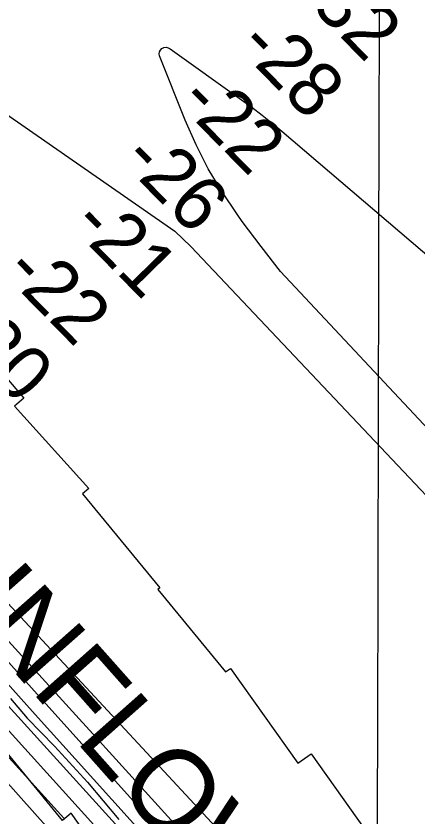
# Model space of a CAD drawing. Extents: x 3180038 to 3217926, y 922069 to 947485.
# Drawn here: x 3196904 to 3197397, y 942229 to 943214 of the extents above; entities that cross this region are included whole.
import ezdxf

# ---------------------------------------------------------------- set-up
doc = ezdxf.new("R2010")
doc.units = 0
for name, color, linetype in [('V-GRID-MAJR', 7, 'Continuous'), ('V-RIVR-EDGE', 7, 'Continuous'), ('V-RIVR-RANG', 7, 'Continuous'), ('V-RRAP-RVMT', 7, 'Continuous'), ('V-RRAP-RVMT-IDEN', 7, 'Continuous'), ('V-TOPO-DPTH', 7, 'Continuous'), ('V-TOPO-MINR', 7, 'Continuous'), ('V-TOPO-WATR', 7, 'Continuous')]:
    doc.layers.add(name, color=color, linetype=linetype)

msp = doc.modelspace()

# ---------------------------------------------------------------- linework, layer by layer
at = {"layer": 'V-GRID-MAJR'}
msp.add_spline([(3197313.646, 927489.313), (3197327.748, 933549.015), (3197341.857, 939612.087), (3197355.967, 945675.208), (3197355.975, 945678.528)], degree=3, dxfattribs=at)
at = {"layer": 'V-RIVR-EDGE'}
msp.add_lwpolyline([(3196896.7198619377, 942374.481857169), (3196917.4043746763, 942350.0554384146), (3196951.030012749, 942315.7431866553), (3196991.373340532, 942271.5604906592), (3197030.15567982, 942225.3071633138)], dxfattribs=at)
at = {"layer": 'V-RRAP-RVMT'}
for points in [[(3197479.072714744, 941544.1833528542), (3197386.441256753, 941674.9808585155), (3197389.7587429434, 941677.3454855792), (3197313.5875582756, 941784.9165826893), (3197308.927399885, 941781.567010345), (3197216.265628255, 941912.4073195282), (3197218.75175393, 941914.1722659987), (3197142.4611972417, 942021.9518079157), (3197133.153026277, 942015.3974338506), (3197050.3412915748, 942132.3365992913), (3197045.4193398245, 942128.8793582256), (3196971.63075805, 942233.1512569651), (3196960.8226277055, 942224.2757107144), (3196868.644808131, 942336.5229333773), (3196865.2004309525, 942333.7056145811), (3196855.3607794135, 942345.6838747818), (3196853.3194309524, 942341.7246145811), (3196743.7539091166, 942407.5696041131), (3196717.8829874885, 942384.1591530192), (3196619.631979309, 942493.1879758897), (3196608.0273444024, 942483.2114214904), (3196579.464435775, 942516.6428771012), (3196889.0723775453, 942772.1562944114)], [(3196889.0723775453, 942772.1562944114), (3196913.229243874, 942743.8928464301), (3196901.7079504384, 942733.9449619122), (3196993.0414050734, 942632.8389982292), (3196985.37716947, 942626.0078544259), (3197080.309820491, 942510.4076166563), (3197077.9939642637, 942508.5115172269), (3197161.2143128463, 942407.2287376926), (3197167.097723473, 942411.3714366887), (3197249.7247740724, 942294.7604893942), (3197266.24902469, 942306.3651896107), (3197351.472000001, 942186.0479999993), (3197358.0292283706, 942190.7693091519), (3197450.691000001, 942059.9289999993)]]:
    msp.add_lwpolyline(points, dxfattribs=at)
at = {"layer": 'V-TOPO-DPTH'}
for points in [[(3196107.6029332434, 943638.7606449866), (3197098.8845774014, 942949.132672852), (3197118.5964425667, 942930.2946552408), (3197690.4771574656, 942324.3808452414)], [(3196107.6029332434, 943638.7606449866), (3197098.8845774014, 942949.132672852), (3197118.5964425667, 942930.2946552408), (3197690.4771574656, 942324.3808452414)], [(3196038.1396493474, 943590.6173836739), (3196698.036557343, 942710.3388964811), (3196702.7888824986, 942703.2240714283), (3196707.7340169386, 942696.2522033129), (3196712.9683653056, 942689.4947706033), (3196718.3955229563, 942682.8802948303), (3196745.238762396, 942651.5355752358), (3196747.5411454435, 942648.8794483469), (3196749.864470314, 942646.2419928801), (3196752.219207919, 942643.6325445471), (3196754.594887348, 942641.0417676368), (3197400.082407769, 941945.5168494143), (3197410.7414812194, 941933.9663332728), (3197421.3568577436, 941922.3760218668), (3197431.906688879, 941910.7260175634), (3197442.4128230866, 941899.036217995), (3197452.869406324, 941887.3017206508), (3197463.3036221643, 941875.5474248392), (3197473.704286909, 941863.7634313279), (3197484.0825842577, 941851.9596393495), (3198377.9979236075, 941318.3841145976), (3198392.4808970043, 941306.4224543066), (3198407.1796026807, 941294.7402318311), (3199313.74285684, 940707.1819009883)], [(3199313.74285684, 940707.1819009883), (3198407.1796026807, 941294.7402318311), (3198392.4808970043, 941306.4224543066), (3198377.9979236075, 941318.3841145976), (3197484.0825842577, 941851.9596393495), (3197473.704286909, 941863.7634313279), (3197463.3036221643, 941875.5474248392), (3197452.869406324, 941887.3017206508), (3197442.4128230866, 941899.036217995), (3197431.906688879, 941910.7260175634), (3197421.3568577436, 941922.3760218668), (3197410.7414812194, 941933.9663332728), (3197400.082407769, 941945.5168494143), (3196754.594887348, 942641.0417676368), (3196752.219207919, 942643.6325445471), (3196749.864470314, 942646.2419928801), (3196747.5411454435, 942648.8794483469), (3196745.238762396, 942651.5355752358), (3196718.3955229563, 942682.8802948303), (3196712.9683653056, 942689.4947706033), (3196707.7340169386, 942696.2522033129), (3196702.7888824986, 942703.2240714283), (3196698.036557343, 942710.3388964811), (3196038.1396493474, 943590.6173836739)], [(3196036.3225875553, 943542.1653239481), (3196533.0058774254, 942863.3503511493), (3196561.1253869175, 942827.1699825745), (3196590.0671512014, 942791.6067627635), (3196706.4155562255, 942653.4565890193), (3196717.967277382, 942639.899953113), (3196729.6221725, 942626.4336603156), (3196741.43182856, 942613.1028821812), (3196753.3446585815, 942599.8624471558), (3197002.119152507, 942326.554944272), (3197074.376722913, 942246.9541807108), (3197146.489351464, 942167.2226838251), (3197218.3845672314, 942087.2950869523), (3197290.134841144, 942007.2367567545), (3197399.1424321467, 941885.2732846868), (3198009.1097964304, 941036.9765843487), (3198020.1105266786, 941022.3176521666), (3198057.3756678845, 940974.4830990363), (3198061.1666461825, 940969.7729159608), (3198065.054097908, 940965.1464405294), (3198069.086259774, 940960.6455265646), (3198073.2148950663, 940956.2283202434), (3198967.2429458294, 940407.1486992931)], [(3198967.2429458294, 940407.1486992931), (3198073.2148950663, 940956.2283202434), (3198069.086259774, 940960.6455265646), (3198065.054097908, 940965.1464405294), (3198061.1666461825, 940969.7729159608), (3198057.3756678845, 940974.4830990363), (3198020.1105266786, 941022.3176521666), (3198009.1097964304, 941036.9765843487), (3197399.1424321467, 941885.2732846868), (3197290.134841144, 942007.2367567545), (3197218.3845672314, 942087.2950869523), (3197146.489351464, 942167.2226838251), (3197074.376722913, 942246.9541807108), (3197002.119152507, 942326.554944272), (3196753.3446585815, 942599.8624471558), (3196741.43182856, 942613.1028821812), (3196729.6221725, 942626.4336603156), (3196717.967277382, 942639.899953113), (3196706.4155562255, 942653.4565890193), (3196590.0671512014, 942791.6067627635), (3196561.1253869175, 942827.1699825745), (3196533.0058774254, 942863.3503511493), (3196036.3225875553, 943542.1653239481)], [(3197422.4772840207, 941656.9041312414), (3197359.6851985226, 941739.39542745), (3197351.446173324, 941749.9842610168), (3197343.060387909, 941760.4529575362), (3197334.4544621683, 941770.741448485), (3197325.7017762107, 941780.9098023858), (3197091.046768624, 942047.7409592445), (3197017.4337349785, 942131.0656896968), (3196943.5696827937, 942214.1662799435), (3196869.3291027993, 942296.9306598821), (3196794.8375042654, 942379.4708996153), (3196681.028054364, 942505.0030708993), (3196663.3044818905, 942524.655058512), (3196645.6496704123, 942544.3683045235), (3196628.098000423, 942564.173438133), (3196610.615091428, 942584.0398301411), (3196465.230659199, 942750.1168436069), (3196375.8183673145, 942853.6625012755), (3196287.3540180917, 942958.0009049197), (3196200.3115828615, 943063.5284275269), (3196114.2170902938, 943169.8486961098), (3195900.5006940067, 943437.4598521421)], [(3197402.14423738, 941827.5339585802), (3197397.0743905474, 941833.2307131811), (3196976.2538582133, 942300.1217736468), (3196930.977576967, 942350.4473587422), (3196885.7628350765, 942400.8280714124), (3196840.6404022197, 942451.2914754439), (3196795.579508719, 942501.8100070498), (3196751.3834729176, 942551.4503299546), (3196728.6119904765, 942577.3146151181), (3196706.034103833, 942603.3449449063), (3196683.746610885, 942629.6243416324), (3196661.6527137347, 942656.0697829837), (3196475.2512348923, 942881.7186143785), (3196415.901339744, 942955.4255308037), (3196357.809818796, 943030.0865009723), (3196301.6058591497, 943106.1785517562), (3196246.660273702, 943183.2246562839), (3196165.942915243, 943299.4607297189)], [(3197402.14423738, 941827.5339585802), (3197397.0743905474, 941833.2307131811), (3196976.2538582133, 942300.1217736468), (3196930.977576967, 942350.4473587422), (3196885.7628350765, 942400.8280714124), (3196840.6404022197, 942451.2914754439), (3196795.579508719, 942501.8100070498), (3196751.3834729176, 942551.4503299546), (3196728.6119904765, 942577.3146151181), (3196706.034103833, 942603.3449449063), (3196683.746610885, 942629.6243416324), (3196661.6527137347, 942656.0697829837), (3196475.2512348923, 942881.7186143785), (3196415.901339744, 942955.4255308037), (3196357.809818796, 943030.0865009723), (3196301.6058591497, 943106.1785517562), (3196246.660273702, 943183.2246562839), (3196165.942915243, 943299.4607297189)], [(3196145.1586700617, 943228.3015177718), (3196196.94654797, 943161.3751778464), (3196249.5454355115, 943095.0647782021), (3196431.3055948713, 942870.1239884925), (3196462.503455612, 942831.6727661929), (3196493.803929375, 942793.3056009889), (3196525.258322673, 942755.0645214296), (3196556.815328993, 942716.9074989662), (3196592.322706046, 942674.1491205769), (3196606.2626120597, 942657.4850689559), (3196620.2820092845, 942640.8886578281), (3196634.420643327, 942624.3937074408), (3196648.6387685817, 942607.9663975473), (3196671.556199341, 942581.680115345), (3196674.3837732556, 942578.4542615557), (3196677.2227310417, 942575.2385118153), (3196680.078764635, 942572.0379181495), (3196682.946182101, 942568.8474285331), (3197180.3041157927, 942018.4057256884)], [(3196145.1586700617, 943228.3015177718), (3196196.94654797, 943161.3751778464), (3196249.5454355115, 943095.0647782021), (3196431.3055948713, 942870.1239884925), (3196462.503455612, 942831.6727661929), (3196493.803929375, 942793.3056009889), (3196525.258322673, 942755.0645214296), (3196556.815328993, 942716.9074989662), (3196592.322706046, 942674.1491205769), (3196606.2626120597, 942657.4850689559), (3196620.2820092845, 942640.8886578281), (3196634.420643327, 942624.3937074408), (3196648.6387685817, 942607.9663975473), (3196671.556199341, 942581.680115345), (3196674.3837732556, 942578.4542615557), (3196677.2227310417, 942575.2385118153), (3196680.078764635, 942572.0379181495), (3196682.946182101, 942568.8474285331), (3197180.3041157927, 942018.4057256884)], [(3197841.399055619, 942244.5850341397), (3197228.6304707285, 942899.6284709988), (3197204.7927884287, 942930.0971421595), (3197181.6201753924, 942961.1041634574), (3197175.2683519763, 942969.9043377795), (3197156.8530924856, 942997.5103346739), (3197139.8616812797, 943025.8988136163), (3197125.0060424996, 943055.4610156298), (3197111.5742520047, 943085.8056996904), (3197080.052585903, 943164.7703959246), (3197079.6358312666, 943167.3951889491), (3197079.866552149, 943169.8153668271), (3197081.0684863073, 943171.9286219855), (3197082.917895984, 943173.8372619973), (3197085.476007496, 943174.8814191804), (3197088.0208869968, 943175.2983561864), (3197090.545918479, 943174.7744629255), (3197093.0577179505, 943173.6233494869), (3197180.8299392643, 943110.8292771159), (3197193.507968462, 943101.5076294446), (3197206.017946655, 943091.9713703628), (3197218.2758483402, 943082.1131941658), (3197230.3656990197, 943072.0404065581), (3197475.372534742, 942862.4549727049)], [(3197841.399055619, 942244.5850341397), (3197228.6304707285, 942899.6284709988), (3197204.7927884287, 942930.0971421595), (3197181.6201753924, 942961.1041634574), (3197175.2683519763, 942969.9043377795), (3197156.8530924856, 942997.5103346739), (3197139.8616812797, 943025.8988136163), (3197125.0060424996, 943055.4610156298), (3197111.5742520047, 943085.8056996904), (3197080.052585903, 943164.7703959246), (3197079.6358312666, 943167.3951889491), (3197079.866552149, 943169.8153668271), (3197081.0684863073, 943171.9286219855), (3197082.917895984, 943173.8372619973), (3197085.476007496, 943174.8814191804), (3197088.0208869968, 943175.2983561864), (3197090.545918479, 943174.7744629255), (3197093.0577179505, 943173.6233494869), (3197180.8299392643, 943110.8292771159), (3197193.507968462, 943101.5076294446), (3197206.017946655, 943091.9713703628), (3197218.2758483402, 943082.1131941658), (3197230.3656990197, 943072.0404065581), (3197475.372534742, 942862.4549727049)]]:
    msp.add_lwpolyline(points, dxfattribs=at)
at = {"layer": 'V-TOPO-MINR'}
for points in [[(3196107.6029332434, 943638.7606449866), (3197098.8845774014, 942949.132672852), (3197118.5964425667, 942930.2946552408), (3197690.4771574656, 942324.3808452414)], [(3196038.1396493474, 943590.6173836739), (3196698.036557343, 942710.3388964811), (3196702.7888824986, 942703.2240714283), (3196707.7340169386, 942696.2522033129), (3196712.9683653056, 942689.4947706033), (3196718.3955229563, 942682.8802948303), (3196745.238762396, 942651.5355752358), (3196747.5411454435, 942648.8794483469), (3196749.864470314, 942646.2419928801), (3196752.219207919, 942643.6325445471), (3196754.594887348, 942641.0417676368), (3197400.082407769, 941945.5168494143), (3197410.7414812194, 941933.9663332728), (3197421.3568577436, 941922.3760218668), (3197431.906688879, 941910.7260175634), (3197442.4128230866, 941899.036217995), (3197452.869406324, 941887.3017206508), (3197463.3036221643, 941875.5474248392), (3197473.704286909, 941863.7634313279), (3197484.0825842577, 941851.9596393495), (3198377.9979236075, 941318.3841145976), (3198392.4808970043, 941306.4224543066), (3198407.1796026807, 941294.7402318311), (3199313.74285684, 940707.1819009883)], [(3196036.3225875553, 943542.1653239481), (3196533.0058774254, 942863.3503511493), (3196561.1253869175, 942827.1699825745), (3196590.0671512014, 942791.6067627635), (3196706.4155562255, 942653.4565890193), (3196717.967277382, 942639.899953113), (3196729.6221725, 942626.4336603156), (3196741.43182856, 942613.1028821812), (3196753.3446585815, 942599.8624471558), (3197002.119152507, 942326.554944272), (3197074.376722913, 942246.9541807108), (3197146.489351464, 942167.2226838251), (3197218.3845672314, 942087.2950869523), (3197290.134841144, 942007.2367567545), (3197399.1424321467, 941885.2732846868), (3198009.1097964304, 941036.9765843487), (3198020.1105266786, 941022.3176521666), (3198057.3756678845, 940974.4830990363), (3198061.1666461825, 940969.7729159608), (3198065.054097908, 940965.1464405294), (3198069.086259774, 940960.6455265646), (3198073.2148950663, 940956.2283202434), (3198967.2429458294, 940407.1486992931)], [(3196035.0222186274, 943514.9995398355), (3196530.6789609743, 942839.4340396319), (3196684.8490821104, 942654.6624933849), (3196701.496463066, 942634.9390444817), (3196718.2911737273, 942615.3433211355), (3196735.3068789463, 942595.9391861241), (3196752.4699138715, 942576.6627766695), (3196866.3035217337, 942450.261805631), (3196940.4691866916, 942367.8585301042), (3197014.601912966, 942285.4256503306), (3197088.6852312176, 942202.9483641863), (3197162.7356107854, 942120.4414737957), (3197398.0451481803, 941858.1016478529)], [(3195900.5006940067, 943437.4598521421), (3196114.2170902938, 943169.8486961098), (3196200.3115828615, 943063.5284275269), (3196287.3540180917, 942958.0009049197), (3196375.8183673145, 942853.6625012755), (3196465.230659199, 942750.1168436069), (3196610.615091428, 942584.0398301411), (3196628.098000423, 942564.173438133), (3196645.6496704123, 942544.3683045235), (3196663.3044818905, 942524.655058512), (3196681.028054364, 942505.0030708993), (3196794.8375042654, 942379.4708996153), (3196869.3291027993, 942296.9306598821), (3196943.5696827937, 942214.1662799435), (3197017.4337349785, 942131.0656896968), (3197091.046768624, 942047.7409592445), (3197325.7017762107, 941780.9098023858), (3197334.4544621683, 941770.741448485), (3197343.060387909, 941760.4529575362), (3197351.446173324, 941749.9842610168), (3197359.6851985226, 941739.39542745), (3197422.4772840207, 941656.9041312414)], [(3196122.184022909, 943314.4266382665), (3196195.372216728, 943213.3239336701), (3196269.928391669, 943113.2626753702), (3196346.5365382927, 943014.763586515), (3196424.5126660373, 942917.3059439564), (3196659.89279968, 942629.2722964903), (3196676.119632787, 942609.6341998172), (3196692.4871337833, 942590.1153669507), (3196709.0656366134, 942570.7754297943), (3196725.7848073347, 942551.5547564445), (3196742.6533718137, 942532.4627337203), (3196759.5804187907, 942513.4229462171), (3196776.5951895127, 942494.4615115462), (3196793.668442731, 942475.5523120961), (3197389.28394649, 941818.9419170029), (3197390.3494845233, 941817.7666482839), (3197393.543250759, 941814.2382632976), (3197395.666119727, 941811.8805618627), (3197396.2836846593, 941811.0889735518), (3197396.3989896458, 941810.9244818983), (3197582.7953707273, 941538.7651437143)], [(3196165.942915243, 943299.4607297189), (3196246.660273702, 943183.2246562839), (3196301.6058591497, 943106.1785517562), (3196357.809818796, 943030.0865009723), (3196415.901339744, 942955.4255308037), (3196475.2512348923, 942881.7186143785), (3196661.6527137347, 942656.0697829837), (3196683.746610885, 942629.6243416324), (3196706.034103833, 942603.3449449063), (3196728.6119904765, 942577.3146151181), (3196751.3834729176, 942551.4503299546), (3196795.579508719, 942501.8100070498), (3196840.6404022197, 942451.2914754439), (3196885.7628350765, 942400.8280714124), (3196930.977576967, 942350.4473587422), (3196976.2538582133, 942300.1217736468), (3197397.0743905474, 941833.2307131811), (3197402.14423738, 941827.5339585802)], [(3196088.8331769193, 943249.5255614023), (3196117.8269113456, 943213.0643541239), (3196146.9743163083, 943176.7258751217), (3196176.224168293, 943140.4692149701), (3196357.9688524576, 942916.158115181), (3196407.4106072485, 942855.8093311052), (3196457.2845433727, 942795.823862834), (3196507.8067515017, 942736.3833682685), (3196558.7611409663, 942677.306189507), (3196641.089733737, 942582.8944836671), (3196651.2359539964, 942571.3240620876), (3196661.4247082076, 942559.7914285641), (3196671.6772633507, 942548.3154771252), (3196681.972352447, 942536.8773137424), (3196962.278821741, 942227.1795332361)], [(3197841.399055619, 942244.5850341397), (3197228.6304707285, 942899.6284709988), (3197204.7927884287, 942930.0971421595), (3197181.6201753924, 942961.1041634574), (3197175.2683519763, 942969.9043377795), (3197156.8530924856, 942997.5103346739), (3197139.8616812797, 943025.8988136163), (3197125.0060424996, 943055.4610156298), (3197111.5742520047, 943085.8056996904), (3197080.052585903, 943164.7703959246), (3197079.6358312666, 943167.3951889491), (3197079.866552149, 943169.8153668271), (3197081.0684863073, 943171.9286219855), (3197082.917895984, 943173.8372619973), (3197085.476007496, 943174.8814191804), (3197088.0208869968, 943175.2983561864), (3197090.545918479, 943174.7744629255), (3197093.0577179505, 943173.6233494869), (3197180.8299392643, 943110.8292771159), (3197193.507968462, 943101.5076294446), (3197206.017946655, 943091.9713703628), (3197218.2758483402, 943082.1131941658), (3197230.3656990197, 943072.0404065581), (3197475.372534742, 942862.4549727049)]]:
    msp.add_lwpolyline(points, dxfattribs=at)
at = {"layer": 'V-TOPO-WATR'}
msp.add_lwpolyline([(3196145.1586700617, 943228.3015177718), (3196196.94654797, 943161.3751778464), (3196249.5454355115, 943095.0647782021), (3196431.3055948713, 942870.1239884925), (3196462.503455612, 942831.6727661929), (3196493.803929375, 942793.3056009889), (3196525.258322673, 942755.0645214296), (3196556.815328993, 942716.9074989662), (3196592.322706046, 942674.1491205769), (3196606.2626120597, 942657.4850689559), (3196620.2820092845, 942640.8886578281), (3196634.420643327, 942624.3937074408), (3196648.6387685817, 942607.9663975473), (3196671.556199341, 942581.680115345), (3196674.3837732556, 942578.4542615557), (3196677.2227310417, 942575.2385118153), (3196680.078764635, 942572.0379181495), (3196682.946182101, 942568.8474285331), (3197180.3041157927, 942018.4057256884)], dxfattribs=at)

# ---------------------------------------------------------------- texts
at = {"layer": 'V-RIVR-RANG'}
for s, p in [('-32', (3197243.718005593, 943247.2289078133)), ('-28', (3197174.0529742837, 943175.4484345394)), ('-22', (3197101.0596591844, 943107.0555558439)), ('-26', (3197031.393792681, 943035.2759328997)), ('-21', (3196969.676479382, 942955.403723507)), ('-22', (3196886.5176591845, 942897.3615558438)), ('-20', (3196816.2981787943, 942826.1455786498))]:
    msp.add_text(s, height=67, rotation=314.48555555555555, dxfattribs=at).set_placement(p)
at = {"layer": 'V-RRAP-RVMT-IDEN'}
msp.add_text('INFLOW', height=99.99980199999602, rotation=311.552054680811, dxfattribs=at).set_placement((3196832.3759093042, 942484.411671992))

doc.saveas('drawing.dxf')
